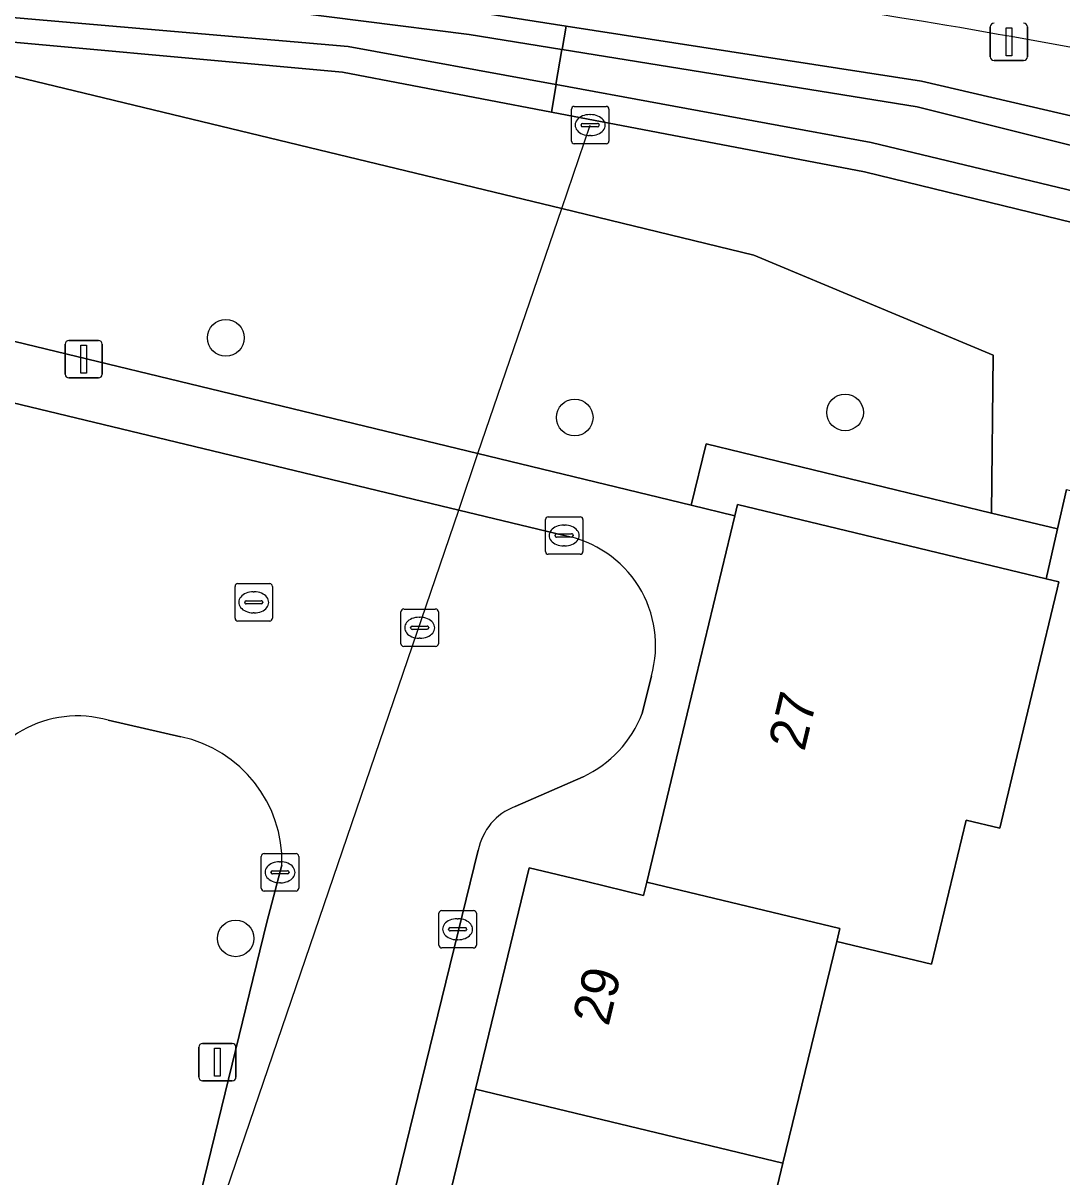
# Model space of a CAD drawing. Extents: x 162803 to 163818, y 381639 to 382475.
# Drawn here: x 163224.13 to 163251.87, y 382380.19 to 382411 of the extents above; entities that cross this region are included whole.
import ezdxf

# ---------------------------------------------------------------- set-up
doc = ezdxf.new("R2010")
doc.units = 0
for name, color, linetype in [('IMGEO_Berm_groen', 7, 'Continuous'), ('IMGEO_Boom', 7, 'Continuous'), ('IMGEO_Duiker', 7, 'Continuous'), ('IMGEO_Erf', 7, 'Continuous'), ('IMGEO_Fietspad_gesloten', 7, 'Continuous'), ('IMGEO_Groenvoorziening', 7, 'Continuous'), ('IMGEO_Kolk', 7, 'Continuous'), ('IMGEO_Lichtmast', 7, 'Continuous'), ('IMGEO_Loofbos', 7, 'Continuous'), ('IMGEO_Oever', 7, 'Continuous'), ('IMGEO_Pand', 7, 'Continuous'), ('IMGEO_Pand_nummerreeks', 7, 'Continuous'), ('IMGEO_Rijbaan_lokaal_open', 7, 'Continuous'), ('IMGEO_Rioolput', 7, 'Continuous'), ('IMGEO_Voetpad_open', 7, 'Continuous'), ('IMGEO_Waterloop', 7, 'Continuous')]:
    doc.layers.add(name, color=color, linetype=linetype)

msp = doc.modelspace()

# ---------------------------------------------------------------- linework, layer by layer
at = {"layer": 'IMGEO_Berm_groen'}
msp.add_lwpolyline([(163189.289, 382412.448), (163215.146, 382413.167), (163220.831, 382412.962), (163230.369, 382412.041), (163235.611, 382411.389), (163238.626, 382410.922), (163248.122, 382409.452), (163265.635, 382405.383), (163279.992, 382401.743), (163302.166, 382396.631), (163317.859, 382393.013), (163318.001, 382393.186), (163320.719, 382392.526), (163323.771, 382391.759), (163323.769, 382391.55), (163406.267, 382371.169), (163498.135, 382348.956)], dxfattribs=at)
for centre, radius, start, end in [((163157.27, 381849.768), 568.59, 80.73671, 84.84483), ((163188.557, 382064.194), 351.943, 76.51908, 80.14441)]:
    msp.add_arc(centre, radius, start, end, dxfattribs=at)
at = {"layer": 'IMGEO_Boom'}
for centre in [(163229.54, 382402.597), (163246.077, 382400.604), (163238.857, 382400.469), (163229.803, 382386.557)]:
    msp.add_circle(centre, 0.489, dxfattribs=at)
at = {"layer": 'IMGEO_Duiker'}
msp.add_lwpolyline([(163217.653, 382344.971), (163218.74, 382348.154), (163219.264, 382349.69), (163222.547, 382359.303), (163223.883, 382363.216), (163227.195, 382372.915), (163235.759, 382397.994), (163236.274, 382399.504), (163238.509, 382406.047), (163239.271, 382408.279)], dxfattribs=at)
at = {"layer": 'IMGEO_Erf'}
msp.add_lwpolyline([(163251.988, 382398.547), (163251.748, 382397.492), (163251.445, 382396.162), (163251.79, 382396.079), (163251.743, 382395.885), (163250.623, 382391.219), (163250.21, 382389.501), (163249.313, 382389.716), (163248.389, 382385.869), (163245.859, 382386.477), (163244.419, 382380.556), (163242.951, 382374.441)], dxfattribs=at)
at = {"layer": 'IMGEO_Fietspad_gesloten'}
for centre, radius, start, end in [((163157.27, 381849.768), 568.59, 80.73671, 84.84483), ((163188.557, 382064.194), 351.943, 76.51908, 80.14441)]:
    msp.add_arc(centre, radius, start, end, dxfattribs=at)
at = {"layer": 'IMGEO_Groenvoorziening'}
for points in [[(163228.338, 382391.942), (163226.397, 382392.384)], [(163230.635, 382386.992), (163231.038, 382388.516)], [(163224.291, 382360.943), (163224.433, 382361.535), (163224.773, 382363.003), (163227.195, 382372.915), (163230.635, 382386.992)]]:
    msp.add_lwpolyline(points, dxfattribs=at)
for centre, radius, start, end in [((163225.574, 382389.508), 2.991, 74.0199, 164.9533), ((163227.635, 382388.611), 3.404, 358.3996, 78.0831)]:
    msp.add_arc(centre, radius, start, end, dxfattribs=at)
at = {"layer": 'IMGEO_Kolk'}
for p, q in [((163238.075, 382396.891), (163238.075, 382397.743)), ((163238.15, 382397.817), (163239.002, 382397.817)), ((163239.076, 382397.743), (163239.076, 382396.891)), ((163238.377, 382397.36), (163238.775, 382397.36)), ((163238.563, 382397.597), (163238.588, 382397.597)), ((163238.334, 382397.311), (163238.334, 382397.323)), ((163238.772, 382397.274), (163238.374, 382397.274)), ((163238.586, 382397.037), (163238.561, 382397.037)), ((163238.818, 382397.323), (163238.818, 382397.311)), ((163239.002, 382396.817), (163238.15, 382396.817)), ((163230.487, 382387.896), (163230.487, 382388.748)), ((163230.562, 382388.822), (163231.414, 382388.822)), ((163231.488, 382388.748), (163231.488, 382387.896)), ((163230.975, 382388.602), (163231, 382388.602)), ((163230.746, 382388.316), (163230.746, 382388.328)), ((163231.184, 382388.279), (163230.786, 382388.279)), ((163230.789, 382388.365), (163231.187, 382388.365)), ((163231.23, 382388.328), (163231.23, 382388.316)), ((163231.414, 382387.822), (163230.562, 382387.822)), ((163230.998, 382388.042), (163230.973, 382388.042)), ((163235.229, 382386.374), (163235.229, 382387.226)), ((163235.304, 382387.3), (163236.156, 382387.3)), ((163236.23, 382387.226), (163236.23, 382386.374)), ((163235.717, 382387.08), (163235.742, 382387.08)), ((163235.488, 382386.794), (163235.488, 382386.806)), ((163235.926, 382386.757), (163235.528, 382386.757)), ((163235.531, 382386.843), (163235.929, 382386.843)), ((163235.972, 382386.806), (163235.972, 382386.794)), ((163236.156, 382386.3), (163235.304, 382386.3)), ((163235.74, 382386.52), (163235.715, 382386.52))]:
    msp.add_line(p, q, dxfattribs=at)
for points in [[(163238.075, 382396.891), (163238.075, 382397.743)], [(163238.15, 382397.817), (163239.002, 382397.817)], [(163239.076, 382397.743), (163239.076, 382396.891)], [(163239.002, 382396.817), (163238.15, 382396.817)], [(163230.487, 382387.896), (163230.487, 382388.748)], [(163230.562, 382388.822), (163231.414, 382388.822)], [(163231.488, 382388.748), (163231.488, 382387.896)], [(163231.414, 382387.822), (163230.562, 382387.822)], [(163235.229, 382386.374), (163235.229, 382387.226)], [(163235.304, 382387.3), (163236.156, 382387.3)], [(163236.23, 382387.226), (163236.23, 382386.374)], [(163236.156, 382386.3), (163235.304, 382386.3)]]:
    msp.add_lwpolyline(points, dxfattribs=at)
for centre, radius, start, end in [((163238.152, 382397.741), 0.0765, 91.552, 178.448), ((163238.152, 382397.741), 0.0765, 91.552, 178.448), ((163239, 382397.741), 0.0765, 1.552, 88.448), ((163239, 382397.741), 0.0765, 1.552, 88.448), ((163238.374, 382397.32), 0.0403, 85.8775, 175.7526), ((163238.779, 382397.322), 0.0386, 1.7309, 96.639), ((163238.371, 382397.31), 0.0366, 178.938, 274.7102), ((163238.775, 382397.317), 0.043, 264.8664, 352.4533), ((163238.152, 382396.893), 0.0765, 181.552, 268.448), ((163238.152, 382396.893), 0.0765, 181.552, 268.448), ((163239, 382396.893), 0.0765, 271.552, 358.448), ((163239, 382396.893), 0.0765, 271.552, 358.448), ((163230.564, 382388.746), 0.0765, 91.552, 178.448), ((163230.564, 382388.746), 0.0765, 91.552, 178.448), ((163231.412, 382388.746), 0.0765, 1.552, 88.448), ((163231.412, 382388.746), 0.0765, 1.552, 88.448), ((163230.786, 382388.325), 0.0403, 85.8775, 175.7526), ((163230.783, 382388.315), 0.0366, 178.938, 274.7102), ((163231.187, 382388.322), 0.043, 264.8664, 352.4533), ((163231.191, 382388.327), 0.0386, 1.7309, 96.639), ((163230.564, 382387.898), 0.0765, 181.552, 268.448), ((163230.564, 382387.898), 0.0765, 181.552, 268.448), ((163231.412, 382387.898), 0.0765, 271.552, 358.448), ((163231.412, 382387.898), 0.0765, 271.552, 358.448), ((163235.306, 382387.224), 0.0765, 91.552, 178.448), ((163235.306, 382387.224), 0.0765, 91.552, 178.448), ((163236.154, 382387.224), 0.0765, 1.552, 88.448), ((163236.154, 382387.224), 0.0765, 1.552, 88.448), ((163235.528, 382386.803), 0.0403, 85.8775, 175.7526), ((163235.525, 382386.793), 0.0366, 178.938, 274.7102), ((163235.929, 382386.8), 0.043, 264.8664, 352.4533), ((163235.933, 382386.805), 0.0386, 1.7309, 96.639), ((163235.306, 382386.376), 0.0765, 181.552, 268.448), ((163235.306, 382386.376), 0.0765, 181.552, 268.448), ((163236.154, 382386.376), 0.0765, 271.552, 358.448), ((163236.154, 382386.376), 0.0765, 271.552, 358.448)]:
    msp.add_arc(centre, radius, start, end, dxfattribs=at)
for centre, major_axis, ratio, start_param, end_param in [((163238.562, 382397.317), (-0.387, 0.002), 0.722429, 4.712389, 7.853982), ((163238.587, 382397.317), (-0.39, 0.002), 0.717154, 1.570796, 4.712389), ((163230.974, 382388.322), (-0.387, 0.002), 0.722429, 4.712389, 7.853982), ((163230.999, 382388.322), (-0.39, 0.002), 0.717154, 1.570796, 4.712389), ((163235.716, 382386.8), (-0.387, 0.002), 0.722429, 4.712389, 7.853982), ((163235.741, 382386.8), (-0.39, 0.002), 0.717154, 1.570796, 4.712389)]:
    msp.add_ellipse(centre, major_axis=major_axis, ratio=ratio, start_param=start_param, end_param=end_param, dxfattribs=at)
at = {"layer": 'IMGEO_Lichtmast'}
for p, q in [((163249.956, 382410.104), (163249.956, 382410.904)), ((163249.956, 382410.904), (163249.956, 382410.104)), ((163250.946, 382410.904), (163250.946, 382410.104)), ((163250.946, 382410.104), (163250.946, 382410.904)), ((163250.846, 382410.004), (163250.056, 382410.004)), ((163250.056, 382410.004), (163250.846, 382410.004)), ((163225.249, 382401.625), (163225.249, 382402.425)), ((163225.249, 382402.425), (163225.249, 382401.625)), ((163225.349, 382402.525), (163226.139, 382402.525)), ((163226.139, 382402.525), (163225.349, 382402.525)), ((163226.239, 382402.425), (163226.239, 382401.625)), ((163226.239, 382401.625), (163226.239, 382402.425)), ((163226.139, 382401.525), (163225.349, 382401.525)), ((163225.349, 382401.525), (163226.139, 382401.525)), ((163228.821, 382382.849), (163228.821, 382383.649)), ((163228.821, 382383.649), (163228.821, 382382.849)), ((163228.921, 382383.749), (163229.711, 382383.749)), ((163229.711, 382383.749), (163228.921, 382383.749)), ((163229.811, 382383.649), (163229.811, 382382.849)), ((163229.811, 382382.849), (163229.811, 382383.649)), ((163229.711, 382382.749), (163228.921, 382382.749)), ((163228.921, 382382.749), (163229.711, 382382.749))]:
    msp.add_line(p, q, dxfattribs=at)
for points in [[(163250.376, 382410.879), (163250.526, 382410.879), (163250.526, 382410.129), (163250.376, 382410.129), (163250.376, 382410.879)], [(163225.669, 382402.4), (163225.819, 382402.4), (163225.819, 382401.65), (163225.669, 382401.65), (163225.669, 382402.4)], [(163229.241, 382383.624), (163229.391, 382383.624), (163229.391, 382382.874), (163229.241, 382382.874), (163229.241, 382383.624)]]:
    msp.add_lwpolyline(points, dxfattribs=at)
for centre, start, end in [((163250.056, 382410.904), 90, 180), ((163250.056, 382410.904), 90, 180), ((163250.846, 382410.904), 0, 90), ((163250.846, 382410.904), 360, 90), ((163250.056, 382410.104), 180, 270), ((163250.056, 382410.104), 180, 270), ((163250.846, 382410.104), 270, 0), ((163250.846, 382410.104), 270, 0), ((163225.349, 382402.425), 90, 180), ((163225.349, 382402.425), 90, 180), ((163226.139, 382402.425), 0, 90), ((163226.139, 382402.425), 360, 90), ((163225.349, 382401.625), 180, 270), ((163225.349, 382401.625), 180, 270), ((163226.139, 382401.625), 270, 0), ((163226.139, 382401.625), 270, 0), ((163228.921, 382383.649), 90, 180), ((163228.921, 382383.649), 90, 180), ((163229.711, 382383.649), 0, 90), ((163229.711, 382383.649), 360, 90), ((163228.921, 382382.849), 180, 270), ((163228.921, 382382.849), 180, 270), ((163229.711, 382382.849), 270, 0), ((163229.711, 382382.849), 270, 0)]:
    msp.add_arc(centre, 0.1, start, end, dxfattribs=at)
at = {"layer": 'IMGEO_Loofbos'}
for points in [[(163238.509, 382406.047), (163219.514, 382410.636), (163217.115, 382410.602), (163192.754, 382410.211), (163207.173, 382406.687), (163215.714, 382404.614), (163216.448, 382405.877), (163218.239, 382405.361), (163217.862, 382403.96), (163236.274, 382399.504), (163241.964, 382398.127), (163242.37, 382399.765), (163249.99, 382397.918), (163250.034, 382402.138), (163243.644, 382404.807)], [(163299.333, 382384.417), (163301.466, 382393.64), (163246.597, 382407.031), (163238.236, 382408.624), (163232.653, 382409.688), (163221.317, 382410.729), (163219.514, 382410.636), (163238.509, 382406.047), (163243.644, 382404.807), (163250.034, 382402.138), (163249.99, 382397.918), (163251.748, 382397.492), (163251.988, 382398.547), (163262.826, 382395.886), (163259.638, 382383.122), (163256.514, 382383.879), (163254.812, 382376.767), (163298.551, 382366.172), (163300.215, 382373.005), (163296.837, 382373.761)]]:
    msp.add_lwpolyline(points, close=True, dxfattribs=at)
at = {"layer": 'IMGEO_Oever'}
for points in [[(163181.857, 382412.061), (163209.58, 382412.384), (163221.096, 382412.219), (163230.393, 382411.41), (163236.041, 382410.701), (163238.516, 382410.301), (163238.52, 382410.3), (163238.626, 382410.922), (163235.611, 382411.389), (163230.369, 382412.041), (163220.831, 382412.962), (163215.146, 382413.167), (163189.289, 382412.448)], [(163192.754, 382410.211), (163217.115, 382410.602), (163219.514, 382410.636), (163221.317, 382410.729), (163232.653, 382409.688), (163238.236, 382408.624), (163238.36, 382409.359), (163238.356, 382409.359), (163232.807, 382410.375), (163221.356, 382411.369), (163219.09, 382411.35), (163215.298, 382411.374), (163192.689, 382410.833)]]:
    msp.add_lwpolyline(points, dxfattribs=at)
for points in [[(163279.992, 382401.743), (163265.635, 382405.383), (163248.122, 382409.452), (163238.626, 382410.922), (163238.52, 382410.3), (163248.001, 382408.766), (163265.397, 382404.402), (163280.114, 382400.884), (163301.939, 382395.647), (163317.624, 382392.031), (163319.338, 382391.607), (163321.83, 382390.99), (163323.538, 382390.567), (163323.769, 382391.55), (163322.073, 382391.97), (163319.578, 382392.588), (163317.859, 382393.013), (163302.166, 382396.631)], [(163246.778, 382407.818), (163238.36, 382409.359), (163238.236, 382408.624), (163246.597, 382407.031), (163301.466, 382393.64), (163305.25, 382392.716), (163318.813, 382389.461), (163321.303, 382388.864), (163323.01, 382388.454), (163323.256, 382389.429), (163321.546, 382389.844), (163319.053, 382390.442), (163305.488, 382393.698), (163301.705, 382394.621)]]:
    msp.add_lwpolyline(points, close=True, dxfattribs=at)
at = {"layer": 'IMGEO_Pand'}
for points in [[(163251.743, 382395.885), (163251.79, 382396.079), (163251.445, 382396.162), (163243.202, 382398.142), (163243.131, 382397.844), (163241.629, 382391.589), (163240.78, 382388.055), (163245.941, 382386.818), (163245.859, 382386.477), (163248.389, 382385.869), (163249.313, 382389.716), (163250.21, 382389.501), (163250.623, 382391.219)], [(163245.859, 382386.477), (163245.941, 382386.818), (163240.78, 382388.055), (163240.696, 382387.706), (163239.168, 382388.073), (163237.64, 382388.44), (163236.204, 382382.53), (163244.419, 382380.556)], [(163234.718, 382376.418), (163242.951, 382374.441), (163244.419, 382380.556), (163236.204, 382382.53)]]:
    msp.add_lwpolyline(points, close=True, dxfattribs=at)
at = {"layer": 'IMGEO_Rijbaan_lokaal_open'}
for points in [[(163238.576, 382397.317), (163235.759, 382397.994), (163220.413, 382401.685)], [(163240.658, 382392.564), (163240.906, 382393.57)], [(163226.397, 382392.384), (163228.338, 382391.942)], [(163237.263, 382390.077), (163239.08, 382390.874)], [(163231.038, 382388.516), (163230.635, 382386.992), (163227.195, 382372.915), (163224.773, 382363.003), (163224.433, 382361.535), (163229.294, 382360.38), (163236.282, 382388.912)]]:
    msp.add_lwpolyline(points, dxfattribs=at)
for centre, radius, start, end in [((163238.029, 382394.379), 2.988, 344.2936, 79.4556), ((163225.574, 382389.508), 2.991, 74.0199, 164.9533), ((163237.787, 382393.663), 3.074, 294.8693, 339.0564), ((163227.635, 382388.611), 3.404, 358.3996, 78.0831), ((163237.817, 382388.615), 1.563, 110.7495, 169.0517)]:
    msp.add_arc(centre, radius, start, end, dxfattribs=at)
at = {"layer": 'IMGEO_Rioolput'}
for p, q in [((163238.845, 382408.779), (163239.697, 382408.779)), ((163238.77, 382407.853), (163238.77, 382408.705)), ((163239.258, 382408.559), (163239.283, 382408.559)), ((163239.771, 382408.705), (163239.771, 382407.853)), ((163239.029, 382408.273), (163239.029, 382408.285)), ((163239.467, 382408.236), (163239.069, 382408.236)), ((163239.072, 382408.322), (163239.47, 382408.322)), ((163239.513, 382408.285), (163239.513, 382408.273)), ((163239.281, 382407.999), (163239.256, 382407.999)), ((163239.697, 382407.779), (163238.845, 382407.779)), ((163229.785, 382395.107), (163229.785, 382395.959)), ((163229.86, 382396.033), (163230.712, 382396.033)), ((163230.273, 382395.813), (163230.298, 382395.813)), ((163230.786, 382395.959), (163230.786, 382395.107)), ((163230.044, 382395.527), (163230.044, 382395.539)), ((163230.482, 382395.49), (163230.084, 382395.49)), ((163230.087, 382395.576), (163230.485, 382395.576)), ((163230.528, 382395.539), (163230.528, 382395.527)), ((163230.296, 382395.253), (163230.271, 382395.253)), ((163234.216, 382394.428), (163234.216, 382395.28)), ((163234.291, 382395.354), (163235.143, 382395.354)), ((163235.217, 382395.28), (163235.217, 382394.428)), ((163230.712, 382395.033), (163229.86, 382395.033)), ((163234.518, 382394.897), (163234.916, 382394.897)), ((163234.704, 382395.134), (163234.729, 382395.134)), ((163234.475, 382394.848), (163234.475, 382394.86)), ((163234.913, 382394.811), (163234.515, 382394.811)), ((163234.727, 382394.574), (163234.702, 382394.574)), ((163234.959, 382394.86), (163234.959, 382394.848)), ((163235.143, 382394.354), (163234.291, 382394.354))]:
    msp.add_line(p, q, dxfattribs=at)
for points in [[(163238.845, 382408.779), (163239.697, 382408.779)], [(163238.77, 382407.853), (163238.77, 382408.705)], [(163239.771, 382408.705), (163239.771, 382407.853)], [(163239.697, 382407.779), (163238.845, 382407.779)], [(163229.785, 382395.107), (163229.785, 382395.959)], [(163229.86, 382396.033), (163230.712, 382396.033)], [(163230.786, 382395.959), (163230.786, 382395.107)], [(163234.216, 382394.428), (163234.216, 382395.28)], [(163234.291, 382395.354), (163235.143, 382395.354)], [(163235.217, 382395.28), (163235.217, 382394.428)], [(163230.712, 382395.033), (163229.86, 382395.033)], [(163235.143, 382394.354), (163234.291, 382394.354)]]:
    msp.add_lwpolyline(points, dxfattribs=at)
for centre, radius, start, end in [((163238.847, 382408.703), 0.0765, 91.552, 178.448), ((163238.847, 382408.703), 0.0765, 91.552, 178.448), ((163239.695, 382408.703), 0.0765, 1.552, 88.448), ((163239.695, 382408.703), 0.0765, 1.552, 88.448), ((163239.069, 382408.282), 0.0403, 85.8775, 175.7526), ((163239.066, 382408.272), 0.0366, 178.938, 274.7102), ((163239.47, 382408.279), 0.043, 264.8664, 352.4533), ((163239.474, 382408.284), 0.0386, 1.7309, 96.639), ((163238.847, 382407.855), 0.0765, 181.552, 268.448), ((163238.847, 382407.855), 0.0765, 181.552, 268.448), ((163239.695, 382407.855), 0.0765, 271.552, 358.448), ((163239.695, 382407.855), 0.0765, 271.552, 358.448), ((163229.862, 382395.957), 0.0765, 91.552, 178.448), ((163229.862, 382395.957), 0.0765, 91.552, 178.448), ((163230.71, 382395.957), 0.0765, 1.552, 88.448), ((163230.71, 382395.957), 0.0765, 1.552, 88.448), ((163230.084, 382395.536), 0.0403, 85.8775, 175.7526), ((163230.081, 382395.526), 0.0366, 178.938, 274.7102), ((163230.485, 382395.533), 0.043, 264.8664, 352.4533), ((163230.489, 382395.538), 0.0386, 1.7309, 96.639), ((163234.293, 382395.278), 0.0765, 91.552, 178.448), ((163234.293, 382395.278), 0.0765, 91.552, 178.448), ((163235.141, 382395.278), 0.0765, 1.552, 88.448), ((163235.141, 382395.278), 0.0765, 1.552, 88.448), ((163229.862, 382395.109), 0.0765, 181.552, 268.448), ((163229.862, 382395.109), 0.0765, 181.552, 268.448), ((163230.71, 382395.109), 0.0765, 271.552, 358.448), ((163230.71, 382395.109), 0.0765, 271.552, 358.448), ((163234.515, 382394.857), 0.0403, 85.8775, 175.7526), ((163234.92, 382394.859), 0.0386, 1.7309, 96.639), ((163234.512, 382394.847), 0.0366, 178.938, 274.7102), ((163234.916, 382394.854), 0.043, 264.8664, 352.4533), ((163234.293, 382394.43), 0.0765, 181.552, 268.448), ((163234.293, 382394.43), 0.0765, 181.552, 268.448), ((163235.141, 382394.43), 0.0765, 271.552, 358.448), ((163235.141, 382394.43), 0.0765, 271.552, 358.448)]:
    msp.add_arc(centre, radius, start, end, dxfattribs=at)
for centre, major_axis, ratio, start_param, end_param in [((163239.257, 382408.279), (-0.387, 0.002), 0.722429, 4.712389, 7.853982), ((163239.282, 382408.279), (-0.39, 0.002), 0.717154, 1.570796, 4.712389), ((163230.272, 382395.533), (-0.387, 0.002), 0.722429, 4.712389, 7.853982), ((163230.297, 382395.533), (-0.39, 0.002), 0.717154, 1.570796, 4.712389), ((163234.703, 382394.854), (-0.387, 0.002), 0.722429, 4.712389, 7.853982), ((163234.728, 382394.854), (-0.39, 0.002), 0.717154, 1.570796, 4.712389)]:
    msp.add_ellipse(centre, major_axis=major_axis, ratio=ratio, start_param=start_param, end_param=end_param, dxfattribs=at)
at = {"layer": 'IMGEO_Voetpad_open'}
for points in [[(163234.718, 382376.418), (163236.204, 382382.53), (163237.64, 382388.44), (163239.168, 382388.073), (163240.696, 382387.706), (163240.78, 382388.055), (163241.629, 382391.589), (163243.131, 382397.844), (163241.964, 382398.127), (163236.274, 382399.504), (163217.862, 382403.96), (163218.239, 382405.361), (163216.448, 382405.877), (163215.714, 382404.614), (163214.166, 382398.238), (163213.263, 382394.52), (163213.216, 382394.323), (163214.993, 382393.896), (163216.771, 382393.469), (163215.307, 382387.426), (163213.834, 382381.347), (163212.36, 382375.266)], [(163220.413, 382401.685), (163235.759, 382397.994), (163238.576, 382397.317)], [(163240.906, 382393.57), (163240.658, 382392.564)], [(163239.08, 382390.874), (163237.263, 382390.077)], [(163236.282, 382388.912), (163229.294, 382360.38), (163228.935, 382358.588)]]:
    msp.add_lwpolyline(points, dxfattribs=at)
msp.add_lwpolyline([(163249.99, 382397.918), (163242.37, 382399.765), (163241.964, 382398.127), (163243.131, 382397.844), (163243.202, 382398.142), (163251.445, 382396.162), (163251.748, 382397.492)], close=True, dxfattribs=at)
for centre, radius, start, end in [((163238.029, 382394.379), 2.988, 344.2936, 79.4556), ((163237.787, 382393.663), 3.074, 294.8693, 339.0564), ((163237.817, 382388.615), 1.563, 110.7495, 169.0517)]:
    msp.add_arc(centre, radius, start, end, dxfattribs=at)
at = {"layer": 'IMGEO_Waterloop'}
for points in [[(163238.356, 382409.359), (163238.516, 382410.301), (163236.041, 382410.701), (163230.393, 382411.41), (163221.096, 382412.219), (163209.58, 382412.384), (163181.857, 382412.061), (163171.628, 382412.761), (163167.476, 382412.676), (163171.629, 382412.108), (163183.265, 382411.062), (163192.689, 382410.833), (163215.298, 382411.374), (163219.09, 382411.35), (163221.356, 382411.369), (163232.807, 382410.375)], [(163280.114, 382400.884), (163265.397, 382404.402), (163248.001, 382408.766), (163238.52, 382410.3), (163238.516, 382410.301), (163238.356, 382409.359), (163238.36, 382409.359), (163246.778, 382407.818), (163301.705, 382394.621), (163305.488, 382393.698), (163319.053, 382390.442), (163321.546, 382389.844), (163323.256, 382389.429), (163323.538, 382390.567), (163321.83, 382390.99), (163319.338, 382391.607), (163317.624, 382392.031), (163301.939, 382395.647)]]:
    msp.add_lwpolyline(points, close=True, dxfattribs=at)

# ---------------------------------------------------------------- texts
at = {"layer": 'IMGEO_Pand_nummerreeks'}
for s, rotation, p in [('27', 76.4956, (163244.988, 382391.529)), ('29', 76.496, (163239.758, 382384.186))]:
    msp.add_text(s, height=1, rotation=rotation, dxfattribs=at).set_placement(p)

doc.saveas('drawing.dxf')
